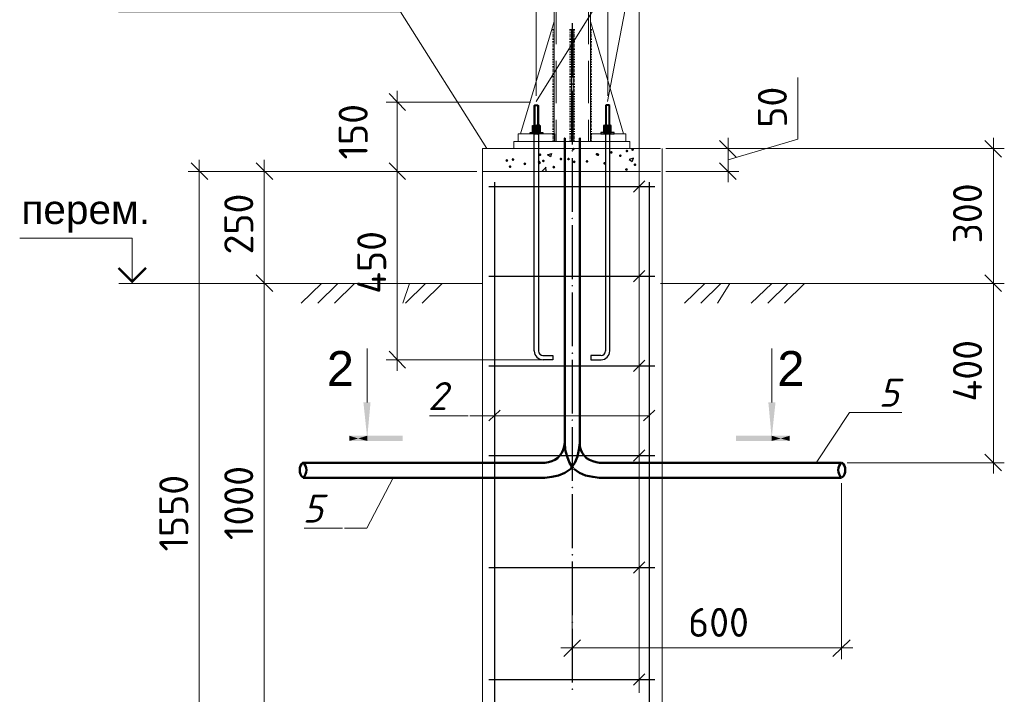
# Model space of a CAD drawing. Extents: x 4085 to 16701, y -65 to 10948.
# Tile 263 of 268: x 15489 to 15577, y 10724 to 10784. Entities that reach past the tile are written whole.
import ezdxf

# ---------------------------------------------------------------- set-up
doc = ezdxf.new("R2010")
doc.units = 0
doc.header["$MEASUREMENT"] = 0
doc.linetypes.add('CONTI', pattern=[0])
doc.layers.get('0').update_dxf_attribs({"color": 250, "linetype": 'CONTI'})
for name, color, linetype in [('PDF _ELE. Электрооборудование (Powet equip.)', 7, 'Continuous'), ('PDF _osnovnye', 7, 'Continuous'), ('PDF _PDF _0', 7, 'Continuous'), ('PDF _арматура', 7, 'Continuous'), ('PDF _ось', 7, 'Continuous'), ('PDF _Текст', 7, 'Continuous')]:
    doc.layers.add(name, color=color, linetype=linetype)
doc.styles.add('PDF Arial', font='arial.ttf')
doc.styles.add('PDF ISOCPEUR', font='isocpeur.TTF')
doc.styles.add('PDF ISOCPEUR Italic', font='isocpeui.ttf')

# ---------------------------------------------------------------- blocks, each defined once
blk = doc.blocks.new('A$Cc4c8f544')
at = {"layer": 'PDF _ELE. Электрооборудование (Powet equip.)', "transparency": 33554559}
for points in [[(-23710, -2954.1), (-23714.3, -2945.7), (-23722.7, -2941.4), (-23731.2, -2945.7), (-23735.4, -2954.1), (-23731.2, -2962.6), (-23722.7, -2966.8), (-23714.3, -2962.6)], [(-23371.4, -2983.8), (-23375.6, -2975.3), (-23384.1, -2971.1), (-23392.5, -2975.3), (-23396.8, -2983.8), (-23392.5, -2992.2), (-23384.1, -2996.5), (-23375.6, -2992.2)], [(-23231.6, -2971.1), (-23235.9, -2962.6), (-23244.3, -2958.4), (-23252.8, -2962.6), (-23257.1, -2971.1), (-23252.8, -2979.5), (-23244.3, -2983.8), (-23235.9, -2979.5)], [(-23180.8, -2958.4), (-23185.1, -2949.9), (-23193.5, -2945.7), (-23202, -2949.9), (-23206.2, -2958.4), (-23202, -2966.8), (-23193.5, -2971.1), (-23185.1, -2966.8)], [(-24302.7, -3055.7), (-24307, -3047.3), (-24315.4, -3043), (-24323.9, -3047.3), (-24328.1, -3055.7), (-24323.9, -3064.2), (-24315.4, -3068.4), (-24307, -3064.2)], [(-24247.7, -3047.3), (-24251.9, -3038.8), (-24260.4, -3034.6), (-24268.9, -3038.8), (-24273.1, -3047.3), (-24268.9, -3055.7), (-24260.4, -3060), (-24251.9, -3055.7)], [(-24141.9, -3085.4), (-24146.1, -3076.9), (-24154.6, -3072.7), (-24163, -3076.9), (-24167.3, -3085.4), (-24163, -3093.8), (-24154.6, -3098.1), (-24146.1, -3093.8)], [(-24014.9, -3068.4), (-24019.1, -3060), (-24027.6, -3055.7), (-24036, -3060), (-24040.3, -3068.4), (-24036, -3076.9), (-24027.6, -3081.1), (-24019.1, -3076.9)], [(-24010.6, -3076.9), (-24014.9, -3068.4), (-24023.3, -3064.2), (-24031.8, -3068.4), (-24036, -3076.9), (-24031.8, -3085.4), (-24023.3, -3089.6), (-24014.9, -3085.4)], [(-24006.4, -3004.9), (-24010.6, -2996.5), (-24019.1, -2992.2), (-24027.6, -2996.5), (-24031.8, -3004.9), (-24027.6, -3013.4), (-24019.1, -3017.6), (-24010.6, -3013.4)], [(-23976.8, -3060), (-23981, -3051.5), (-23989.5, -3047.3), (-23997.9, -3051.5), (-24002.2, -3060), (-23997.9, -3068.4), (-23989.5, -3072.7), (-23981, -3068.4)], [(-23820.1, -3043), (-23824.4, -3034.6), (-23832.8, -3030.3), (-23841.3, -3034.6), (-23845.5, -3043), (-23841.3, -3051.5), (-23832.8, -3055.7), (-23824.4, -3051.5)], [(-23752.4, -3043), (-23756.6, -3034.6), (-23765.1, -3030.3), (-23773.5, -3034.6), (-23777.8, -3043), (-23773.5, -3051.5), (-23765.1, -3055.7), (-23756.6, -3051.5)], [(-23701.6, -3068.4), (-23705.8, -3060), (-23714.3, -3055.7), (-23722.7, -3060), (-23727, -3068.4), (-23722.7, -3076.9), (-23714.3, -3081.1), (-23705.8, -3076.9)], [(-23587.3, -3064.2), (-23591.5, -3055.7), (-23600, -3051.5), (-23608.4, -3055.7), (-23612.7, -3064.2), (-23608.4, -3072.7), (-23600, -3076.9), (-23591.5, -3072.7)], [(-23498.4, -3000.7), (-23502.6, -2992.2), (-23511.1, -2988), (-23519.5, -2992.2), (-23523.8, -3000.7), (-23519.5, -3009.2), (-23511.1, -3013.4), (-23502.6, -3009.2)], [(-23489.9, -3004.9), (-23494.1, -2996.5), (-23502.6, -2992.2), (-23511.1, -2996.5), (-23515.3, -3004.9), (-23511.1, -3013.4), (-23502.6, -3017.6), (-23494.1, -3013.4)], [(-23430.6, -3081.1), (-23434.9, -3072.7), (-23443.3, -3068.4), (-23451.8, -3072.7), (-23456, -3081.1), (-23451.8, -3089.6), (-23443.3, -3093.8), (-23434.9, -3089.6)], [(-23290.9, -3013.4), (-23295.2, -3004.9), (-23303.6, -3000.7), (-23312.1, -3004.9), (-23316.3, -3013.4), (-23312.1, -3021.9), (-23303.6, -3026.1), (-23295.2, -3021.9)], [(-24273.1, -3110.8), (-24277.3, -3102.3), (-24285.8, -3098.1), (-24294.3, -3102.3), (-24298.5, -3110.8), (-24294.3, -3119.2), (-24285.8, -3123.5), (-24277.3, -3119.2)], [(-23883.6, -3115), (-23887.9, -3106.5), (-23896.3, -3102.3), (-23904.8, -3106.5), (-23909, -3115), (-23904.8, -3123.5), (-23896.3, -3127.7), (-23887.9, -3123.5)], [(-23235.9, -3136.2), (-23240.1, -3127.7), (-23248.6, -3123.5), (-23257.1, -3127.7), (-23261.3, -3136.2), (-23257.1, -3144.7), (-23248.6, -3148.9), (-23240.1, -3144.7)], [(-23159.7, -3093.8), (-23163.9, -3085.4), (-23172.4, -3081.1), (-23180.8, -3085.4), (-23185.1, -3093.8), (-23180.8, -3102.3), (-23172.4, -3106.5), (-23163.9, -3102.3)]]:
    blk.add_hatch(color=256, dxfattribs=at).paths.add_polyline_path(points)
at = {"layer": 'PDF _ось', "transparency": 33554559}
for points in [[(-23722.7, -2374.1), (-23727, -2369.9), (-23731.2, -2365.7), (-23735.4, -2369.9), (-23739.7, -2374.1), (-23735.4, -2378.4), (-23731.2, -2382.6), (-23727, -2378.4)], [(-23722.7, -2971.1), (-23727, -2966.8), (-23731.2, -2962.6), (-23735.4, -2966.8), (-23739.7, -2971.1), (-23735.4, -2975.3), (-23731.2, -2979.5), (-23727, -2975.3)], [(-23722.7, -3572.2), (-23727, -3568), (-23731.2, -3563.8), (-23735.4, -3568), (-23739.7, -3572.2), (-23735.4, -3576.5), (-23731.2, -3580.7), (-23727, -3576.5)], [(-23722.7, -4173.4), (-23727, -4169.2), (-23731.2, -4164.9), (-23735.4, -4169.2), (-23739.7, -4173.4), (-23735.4, -4177.6), (-23731.2, -4181.9), (-23727, -4177.6)], [(-23722.7, -4774.6), (-23727, -4770.3), (-23731.2, -4766.1), (-23735.4, -4770.3), (-23739.7, -4774.6), (-23735.4, -4778.8), (-23731.2, -4783), (-23727, -4778.8)], [(-23722.7, -5371.5), (-23727, -5367.3), (-23731.2, -5363), (-23735.4, -5367.3), (-23739.7, -5371.5), (-23735.4, -5375.7), (-23731.2, -5380), (-23727, -5375.7)], [(-23722.7, -5972.7), (-23727, -5968.5), (-23731.2, -5964.2), (-23735.4, -5968.5), (-23739.7, -5972.7), (-23735.4, -5976.9), (-23731.2, -5981.2), (-23727, -5976.9)], [(-23722.7, -6573.9), (-23727, -6569.6), (-23731.2, -6565.4), (-23735.4, -6569.6), (-23739.7, -6573.9), (-23735.4, -6578.1), (-23731.2, -6582.3), (-23727, -6578.1)], [(-23722.7, -7175), (-23727, -7170.8), (-23731.2, -7166.6), (-23735.4, -7170.8), (-23739.7, -7175), (-23735.4, -7179.3), (-23731.2, -7183.5), (-23727, -7179.3)], [(-23722.7, -7772), (-23727, -7767.7), (-23731.2, -7763.5), (-23735.4, -7767.7), (-23739.7, -7772), (-23735.4, -7776.2), (-23731.2, -7780.4), (-23727, -7776.2)]]:
    blk.add_hatch(color=256, dxfattribs=at).paths.add_polyline_path(points)
at = {"layer": 'PDF _ELE. Электрооборудование (Powet equip.)', "lineweight": 5}
for points in [[(-24053, -2530.8), (-23134.3, -1053.3), (-23417.9, -2530.8)], [(-23134.3, -7805.8), (-23134.3, -1493.6), (-23015.7, -1493.6), (-21550.9, -1493.6)], [(-25005.5, -5333.4), (-24658.4, -5333.4)], [(-23045.4, -5333.4), (-24522.9, -5333.4), (-24645.7, -5333.4)], [(-21555.1, -5752.5), (-21258.8, -5303.8), (-21136, -5303.8), (-20793.1, -5303.8)], [(-25327.3, -5888), (-25564.4, -6336.8), (-25763.3, -6336.8)], [(-26123.2, -6336.8), (-25780.3, -6336.8)]]:
    blk.add_lwpolyline(points, dxfattribs=at)
at = {"layer": 'PDF _ELE. Электрооборудование (Powet equip.)', "lineweight": 9}
blk.add_lwpolyline([(-24493.3, -2949.9), (-25263.8, -1730.6), (-27778.5, -1730.6)], dxfattribs=at)
at = {"layer": 'PDF _ELE. Электрооборудование (Powet equip.)', "lineweight": 13}
for points in [[(-25217.2, -2611.2), (-25365.4, -2458.8)], [(-22270.6, -3026.1), (-22418.8, -2877.9)], [(-19904.1, -3026.1), (-20052.2, -2877.9)], [(-26982.6, -3225.1), (-27130.8, -3076.9)], [(-26402.6, -3225.1), (-26550.8, -3076.9)], [(-22418.8, -3076.9), (-22270.6, -3225.1)], [(-27774.3, -4152.2), (-24531.4, -4152.2)], [(-22943.8, -4152.2), (-21423.9, -4152.2)], [(-25365.4, -4757.6), (-25217.2, -4910.1)], [(-20052.2, -5676.3), (-19904.1, -5824.5)], [(-23659.2, -7331.7), (-23807.4, -7479.8)], [(-21407, -7479.8), (-21254.6, -7331.7)]]:
    blk.add_lwpolyline(points, dxfattribs=at)
at = {"layer": 'PDF _ELE. Электрооборудование (Powet equip.)', "lineweight": 30}
for points in [[(-24069.9, -4757.6), (-24069.9, -2564.6), (-24065.7, -2560.4), (-24040.3, -2560.4), (-24031.8, -2564.6), (-24031.8, -4757.6)], [(-24065.7, -2564.6), (-24065.7, -2818.7), (-24069.9, -2822.9)], [(-24069.9, -2564.6), (-24031.8, -2564.6)], [(-24040.3, -2564.6), (-24040.3, -2818.7), (-24031.8, -2822.9)], [(-23396.8, -4757.6), (-23396.8, -2564.6), (-23405.2, -2560.4), (-23430.6, -2560.4), (-23434.9, -2564.6), (-23434.9, -4757.6)], [(-23430.6, -2564.6), (-23430.6, -2818.7), (-23434.9, -2822.9)], [(-23396.8, -2564.6), (-23434.9, -2564.6)], [(-23405.2, -2564.6), (-23405.2, -2818.7), (-23396.8, -2822.9)], [(-24069.9, -2818.7), (-24031.8, -2818.7)], [(-23396.8, -2818.7), (-23434.9, -2818.7)], [(-24002.2, -3153.1), (-23964.1, -3115)], [(-23964.1, -3153.1), (-23968.3, -3115)], [(-23185.1, -3339.4), (-23083.5, -3237.8)], [(-23185.1, -4139.5), (-23083.5, -4037.9)], [(-23993.7, -4795.7), (-23904.8, -4795.7), (-23904.8, -4833.9), (-23993.7, -4833.9)], [(-23477.2, -4795.7), (-23566.1, -4795.7), (-23566.1, -4833.9), (-23477.2, -4833.9)], [(-23185.1, -4939.7), (-23083.5, -4838.1)], [(-24476.3, -5380), (-24374.7, -5282.6)], [(-23096.2, -5380), (-22994.6, -5282.6)], [(-23185.1, -5739.8), (-23083.5, -5638.2)], [(-23185.1, -6739), (-23083.5, -6637.4)], [(-23185.1, -7738.1), (-23083.5, -7636.5)]]:
    blk.add_lwpolyline(points, dxfattribs=at)
for points in [[(-24108, -2806), (-23993.7, -2806), (-23993.7, -2818.7), (-24108, -2818.7)], [(-23358.7, -2806), (-23477.2, -2806), (-23477.2, -2818.7), (-23358.7, -2818.7)], [(-23917.5, -2992.2), (-23926, -3021.9), (-23951.4, -3004.9)], [(-23185.1, -3034.6), (-23223.2, -3047.3), (-23197.8, -3064.2)]]:
    blk.add_lwpolyline(points, close=True, dxfattribs=at)
at = {"layer": 'PDF _ELE. Электрооборудование (Powet equip.)', "color": 7, "lineweight": 30, "true_color": 0xffffff}
for points in [[(-24108, -2806), (-23993.7, -2806), (-23993.7, -2818.7), (-24108, -2818.7)], [(-24078.4, -2742.5), (-24023.3, -2742.5), (-24019.1, -2742.5), (-24019.1, -2772.1), (-24023.3, -2776.3), (-24078.4, -2776.3), (-24086.8, -2772.1), (-24086.8, -2742.5)], [(-24078.4, -2776.3), (-24023.3, -2776.3), (-24019.1, -2776.3), (-24019.1, -2806), (-24023.3, -2806), (-24078.4, -2806), (-24086.8, -2806), (-24086.8, -2776.3)], [(-23358.7, -2806), (-23477.2, -2806), (-23477.2, -2818.7), (-23358.7, -2818.7)], [(-23392.5, -2742.5), (-23443.3, -2742.5), (-23451.8, -2742.5), (-23451.8, -2772.1), (-23443.3, -2776.3), (-23392.5, -2776.3), (-23384.1, -2772.1), (-23384.1, -2742.5)], [(-23392.5, -2776.3), (-23443.3, -2776.3), (-23451.8, -2776.3), (-23451.8, -2806), (-23443.3, -2806), (-23392.5, -2806), (-23384.1, -2806), (-23384.1, -2776.3)]]:
    blk.add_lwpolyline(points, close=True, dxfattribs=at)
at = {"layer": 'PDF _ELE. Электрооборудование (Powet equip.)', "lineweight": 18}
for points in [[(-24086.8, -2806), (-24078.4, -2806), (-24023.3, -2806), (-24019.1, -2806), (-24019.1, -2776.3), (-24023.3, -2776.3), (-24019.1, -2772.1), (-24019.1, -2742.5), (-24023.3, -2742.5), (-24078.4, -2742.5), (-24086.8, -2742.5), (-24086.8, -2772.1), (-24078.4, -2776.3), (-24086.8, -2776.3)], [(-24078.4, -2776.3), (-24023.3, -2776.3)], [(-23384.1, -2806), (-23392.5, -2806), (-23443.3, -2806), (-23451.8, -2806), (-23451.8, -2776.3), (-23443.3, -2776.3), (-23451.8, -2772.1), (-23451.8, -2742.5), (-23443.3, -2742.5), (-23392.5, -2742.5), (-23384.1, -2742.5), (-23384.1, -2772.1), (-23392.5, -2776.3), (-23384.1, -2776.3)], [(-23392.5, -2776.3), (-23443.3, -2776.3)]]:
    blk.add_lwpolyline(points, close=True, dxfattribs=at)
for points in [[(-24031.8, -2806), (-24031.8, -2776.3, 0.084159), (-24050.8, -2772.1, -0.084159), (-24069.7, -2768.9, -0.19892), (-24076.2, -2772.1, -0.19892), (-24068.8, -2775.2)], [(-24076.2, -2806, 0.19892), (-24068.8, -2802.9, 0.084159), (-24050.8, -2806, 0.084159), (-24032, -2802.8)], [(-24069.9, -2772.1), (-24069.9, -2742.5, -0.084159), (-24050.8, -2738.2, -0.084159), (-24031.8, -2742.5), (-24031.8, -2772.1)], [(-24069.9, -2806), (-24069.9, -2776.3, -0.084159), (-24050.8, -2772.1, 0.084159), (-24032, -2768.9)], [(-24028.7, -2769, 0.19892), (-24021.2, -2772.1, 0.19892), (-24028.7, -2775.2)], [(-23396.8, -2806), (-23396.8, -2776.3, 0.084159), (-23415.8, -2772.1, -0.084159), (-23434.6, -2768.9, -0.19892), (-23441.2, -2772.1, -0.19892), (-23433.7, -2775.2)], [(-23441.2, -2806, 0.19892), (-23434.6, -2802.8, 0.084159), (-23415.8, -2806, 0.084159), (-23397.9, -2802.9, 0.19892), (-23390.4, -2806)], [(-23396.8, -2772.1), (-23396.8, -2742.5, 0.084159), (-23415.8, -2738.2, 0.084159), (-23434.9, -2742.5), (-23434.9, -2772.1)], [(-23434.9, -2806), (-23434.9, -2776.3, -0.084159), (-23415.8, -2772.1, 0.084159), (-23397, -2768.9, 0.19892), (-23390.4, -2772.1, 0.19892), (-23397.9, -2775.2)]]:
    blk.add_lwpolyline(points, format="xyb", dxfattribs=at)
at = {"layer": 'PDF _ELE. Электрооборудование (Powet equip.)', "lineweight": 13}
for points in [[(-25365.4, -3076.9), (-25217.2, -3225.1)], [(-26402.6, -4224.2), (-26550.8, -4076)], [(-19904.1, -4224.2), (-20052.2, -4076)]]:
    blk.add_lwpolyline(points, close=True, dxfattribs=at)
at = {"layer": 'PDF _ELE. Электрооборудование (Powet equip.)', "lineweight": 18}
for points in [[(-27655.7, -4152.2), (-27655.7, -3750.1), (-28659.1, -3750.1)], [(-25966.5, -4152.2), (-26148.6, -4330.1)], [(-25822.6, -4152.2), (-26000.4, -4330.1)], [(-25674.4, -4152.2), (-25852.2, -4330.1)], [(-25183.3, -4152.2), (-25242.6, -4330.1)], [(-25039.4, -4152.2), (-25217.2, -4330.1)], [(-24891.2, -4152.2), (-25069, -4330.1)], [(-22550, -4152.2), (-22732.1, -4330.1)], [(-22406.1, -4152.2), (-22583.9, -4330.1)], [(-22325.7, -4152.2), (-22435.7, -4330.1)], [(-21953.1, -4152.2), (-22135.2, -4330.1)], [(-21809.2, -4152.2), (-21987, -4330.1)], [(-21661, -4152.2), (-21838.8, -4330.1)], [(-25560.1, -5214.9), (-25560.1, -4732.2)], [(-21953.1, -5214.9), (-21953.1, -4732.2)]]:
    blk.add_lwpolyline(points, dxfattribs=at)
at = {"layer": 'PDF _ELE. Электрооборудование (Powet equip.)', "lineweight": 0, "const_width": 21}
blk.add_lwpolyline([(-27533, -4014.7), (-27655.7, -4137.4), (-27778.5, -4014.7)], dxfattribs=at)
at = {"layer": 'PDF _ELE. Электрооборудование (Powet equip.)', "lineweight": 18}
for centre, start, end in [((-24076.2, -2748.8), 44.99843, 90.00022), ((-24021.2, -2748.8), 89.99978, 135.00157), ((-24021.2, -2795.4), 224.99843, 270.00022), ((-23441.2, -2748.8), 44.99843, 90.00022), ((-23390.4, -2748.8), 89.99978, 135.00157)]:
    blk.add_arc(centre, 10.6, start, end, dxfattribs=at)
at = {"layer": 'PDF _ELE. Электрооборудование (Powet equip.)', "lineweight": 30}
for centre, radius, start, end in [((-23991.6, -4755.5), 78.3, 179.99991, 270.00009), ((-23991.6, -4755.5), 40.2, 180, 270), ((-23475.1, -4755.5), 40.2, 270, 360), ((-23475.1, -4755.5), 78.3, 269.99991, 0.00009)]:
    blk.add_arc(centre, radius, start, end, dxfattribs=at)
at = {"layer": 'PDF _ELE. Электрооборудование (Powet equip.)', "color": 7, "true_color": 0xffffff, "transparency": 33554559}
for points in [[(-23993.7, -2806), (-23993.7, -2806), (-24108, -2806)], [(-23993.7, -2806), (-24108, -2806), (-23993.7, -2818.7)], [(-24108, -2806), (-23993.7, -2818.7), (-23993.7, -2818.7)], [(-24108, -2818.7), (-24108, -2806), (-23993.7, -2818.7)], [(-24086.8, -2772.1), (-24023.3, -2776.3), (-24086.8, -2742.5)], [(-24023.3, -2776.3), (-24086.8, -2742.5), (-24019.1, -2772.1)], [(-24086.8, -2742.5), (-24019.1, -2772.1), (-24078.4, -2742.5)], [(-24078.4, -2776.3), (-24086.8, -2772.1), (-24023.3, -2776.3)], [(-24086.8, -2806), (-24023.3, -2806), (-24086.8, -2776.3)], [(-24023.3, -2806), (-24086.8, -2776.3), (-24019.1, -2806)], [(-24086.8, -2776.3), (-24019.1, -2806), (-24078.4, -2776.3)], [(-24078.4, -2806), (-24086.8, -2806), (-24023.3, -2806)], [(-24023.3, -2742.5), (-24023.3, -2742.5), (-24078.4, -2742.5)], [(-24023.3, -2742.5), (-24078.4, -2742.5), (-24019.1, -2742.5)], [(-24078.4, -2742.5), (-24019.1, -2742.5), (-24019.1, -2742.5)], [(-24019.1, -2772.1), (-24078.4, -2742.5), (-24019.1, -2742.5)], [(-24023.3, -2776.3), (-24023.3, -2776.3), (-24078.4, -2776.3)], [(-24023.3, -2776.3), (-24078.4, -2776.3), (-24019.1, -2776.3)], [(-24078.4, -2776.3), (-24019.1, -2776.3), (-24019.1, -2776.3)], [(-24019.1, -2806), (-24078.4, -2776.3), (-24019.1, -2776.3)], [(-23477.2, -2806), (-23477.2, -2806), (-23358.7, -2806)], [(-23477.2, -2806), (-23358.7, -2806), (-23477.2, -2818.7)], [(-23358.7, -2806), (-23477.2, -2818.7), (-23477.2, -2818.7)], [(-23358.7, -2818.7), (-23358.7, -2806), (-23477.2, -2818.7)], [(-23443.3, -2742.5), (-23392.5, -2742.5), (-23451.8, -2742.5)], [(-23392.5, -2742.5), (-23451.8, -2742.5), (-23451.8, -2742.5)], [(-23443.3, -2776.3), (-23384.1, -2742.5), (-23451.8, -2772.1)], [(-23384.1, -2742.5), (-23451.8, -2772.1), (-23392.5, -2742.5)], [(-23451.8, -2772.1), (-23392.5, -2742.5), (-23451.8, -2742.5)], [(-23443.3, -2776.3), (-23392.5, -2776.3), (-23451.8, -2776.3)], [(-23392.5, -2776.3), (-23451.8, -2776.3), (-23451.8, -2776.3)], [(-23443.3, -2806), (-23384.1, -2776.3), (-23451.8, -2806)], [(-23384.1, -2776.3), (-23451.8, -2806), (-23392.5, -2776.3)], [(-23451.8, -2806), (-23392.5, -2776.3), (-23451.8, -2776.3)], [(-23443.3, -2742.5), (-23443.3, -2742.5), (-23392.5, -2742.5)], [(-23384.1, -2772.1), (-23443.3, -2776.3), (-23384.1, -2742.5)], [(-23392.5, -2776.3), (-23384.1, -2772.1), (-23443.3, -2776.3)], [(-23443.3, -2776.3), (-23443.3, -2776.3), (-23392.5, -2776.3)], [(-23384.1, -2806), (-23443.3, -2806), (-23384.1, -2776.3)], [(-23392.5, -2806), (-23384.1, -2806), (-23443.3, -2806)]]:
    blk.add_solid(points, dxfattribs=at)
at = {"layer": 'PDF _ELE. Электрооборудование (Powet equip.)', "transparency": 33554559}
for points in [[(-25560.1, -5532.4), (-25594, -5214.9), (-25530.5, -5214.9)], [(-21953.1, -5532.4), (-21982.7, -5214.9), (-21919.2, -5214.9)], [(-25242.6, -5557.8), (-25242.6, -5511.2), (-25721, -5557.8)], [(-25242.6, -5511.2), (-25721, -5557.8), (-25721, -5511.2)], [(-25640.6, -5536.6), (-25721, -5557.8), (-25721, -5511.2)], [(-25640.6, -5536.6), (-25560.1, -5511.2), (-25560.1, -5557.8)], [(-22270.6, -5511.2), (-22270.6, -5557.8), (-21792.2, -5511.2)], [(-22270.6, -5557.8), (-21792.2, -5511.2), (-21792.2, -5557.8)], [(-21872.7, -5536.6), (-21953.1, -5557.8), (-21953.1, -5511.2)], [(-21872.7, -5536.6), (-21792.2, -5511.2), (-21792.2, -5557.8)]]:
    blk.add_solid(points, dxfattribs=at)
at = {"layer": 'PDF _osnovnye', "lineweight": 18}
for points in [[(-23875.2, -1641.7), (-23875.2, -2018.5)], [(-23587.3, -1641.7), (-23587.3, -2018.5)], [(-23875.2, -2166.7), (-23875.2, -2543.5)], [(-23587.3, -2166.7), (-23587.3, -2543.5)], [(-23875.2, -2691.7), (-23875.2, -2886.4)], [(-23587.3, -2691.7), (-23587.3, -2886.4)]]:
    blk.add_lwpolyline(points, dxfattribs=at)
at = {"layer": 'PDF _PDF _0', "lineweight": 50}
for points in [[(-26131.7, -5752.5), (-24518.7, -5752.5), (-23976.8, -5752.5), (-23942.9, -5748.3), (-23913.3, -5739.8), (-23887.9, -5727.1), (-23862.5, -5710.2), (-23841.3, -5689), (-23824.4, -5663.6), (-23811.7, -5638.2), (-23803.2, -5608.6), (-23798.9, -5574.7), (-23798.9, -2856.8), (-23798.9, -5574.7), (-23794.7, -5638.2), (-23777.8, -5697.5), (-23756.6, -5752.5), (-23722.7, -5803.3)], [(-23743.9, -5803.3), (-23710, -5752.5), (-23684.6, -5697.5), (-23671.9, -5638.2), (-23663.5, -5574.7), (-23663.5, -2856.8), (-23663.5, -5574.7), (-23663.5, -5608.6), (-23655, -5638.2), (-23642.3, -5663.6), (-23625.4, -5689), (-23604.2, -5710.2), (-23578.8, -5727.1), (-23549.2, -5739.8), (-23519.5, -5748.3), (-23489.9, -5752.5), (-22943.8, -5752.5), (-21330.8, -5752.5)], [(-23743.9, -5807.6), (-23798.9, -5841.4), (-23854, -5866.8), (-23913.3, -5879.5), (-23976.8, -5888), (-24518.7, -5888), (-26131.7, -5888)], [(-23718.5, -5807.6), (-23667.7, -5841.4), (-23612.7, -5866.8), (-23549.2, -5879.5), (-23489.9, -5888), (-22943.8, -5888), (-21330.8, -5888)]]:
    blk.add_lwpolyline(points, dxfattribs=at)
blk.add_lwpolyline([(-26131.9, -5885.6, 0.443236), (-26131.9, -5750.7, 0.443236)], format="xyb", close=True, dxfattribs=at)
for centre, start, end in [((-21269.4, -5818.2), 132.19073, 227.80927), ((-21387.9, -5818.2), 312.19073, 47.80927)]:
    blk.add_arc(centre, 91, start, end, dxfattribs=at)
at = {"layer": 'PDF _арматура', "lineweight": 13}
for points in [[(-23892.1, -248.9), (-23892.1, -2886.4), (-23909, -2886.4)], [(-23570.3, -248.9), (-23570.3, -2886.4), (-23557.6, -2886.4)], [(-24053, -2480), (-24053, -1438.5)], [(-23413.7, -2480), (-23413.7, -1438.5)], [(-23892.1, -1887.3), (-23909, -1887.3)], [(-23892.1, -1900), (-23909, -1900)], [(-23892.1, -1916.9), (-23909, -1916.9)], [(-23756.6, -2886.4), (-23739.7, -2886.4), (-23739.7, -1887.3), (-23722.7, -1887.3), (-23722.7, -2886.4), (-23710, -2886.4)], [(-23739.7, -1887.3), (-23756.6, -1887.3)], [(-23739.7, -1900), (-23756.6, -1900)], [(-23739.7, -1916.9), (-23756.6, -1916.9)], [(-23722.7, -1887.3), (-23710, -1887.3)], [(-23722.7, -1900), (-23710, -1900)], [(-23722.7, -1916.9), (-23710, -1916.9)], [(-23570.3, -1887.3), (-23557.6, -1887.3)], [(-23570.3, -1900), (-23557.6, -1900)], [(-23570.3, -1916.9), (-23557.6, -1916.9)], [(-23892.1, -1933.8), (-23909, -1933.8)], [(-23892.1, -1946.5), (-23909, -1946.5)], [(-23892.1, -1963.5), (-23909, -1963.5)], [(-23892.1, -1976.2), (-23909, -1976.2)], [(-23892.1, -1993.1), (-23909, -1993.1)], [(-23892.1, -2005.8), (-23909, -2005.8)], [(-23739.7, -1933.8), (-23756.6, -1933.8)], [(-23739.7, -1946.5), (-23756.6, -1946.5)], [(-23739.7, -1963.5), (-23756.6, -1963.5)], [(-23739.7, -1976.2), (-23756.6, -1976.2)], [(-23739.7, -1993.1), (-23756.6, -1993.1)], [(-23739.7, -2005.8), (-23756.6, -2005.8)], [(-23722.7, -1933.8), (-23710, -1933.8)], [(-23722.7, -1946.5), (-23710, -1946.5)], [(-23722.7, -1963.5), (-23710, -1963.5)], [(-23722.7, -1976.2), (-23710, -1976.2)], [(-23722.7, -1993.1), (-23710, -1993.1)], [(-23722.7, -2005.8), (-23710, -2005.8)], [(-23570.3, -1933.8), (-23557.6, -1933.8)], [(-23570.3, -1946.5), (-23557.6, -1946.5)], [(-23570.3, -1963.5), (-23557.6, -1963.5)], [(-23570.3, -1976.2), (-23557.6, -1976.2)], [(-23570.3, -1993.1), (-23557.6, -1993.1)], [(-23570.3, -2005.8), (-23557.6, -2005.8)], [(-23892.1, -2022.7), (-23909, -2022.7)], [(-23892.1, -2035.5), (-23909, -2035.5)], [(-23892.1, -2052.4), (-23909, -2052.4)], [(-23892.1, -2065.1), (-23909, -2065.1)], [(-23892.1, -2082), (-23909, -2082)], [(-23892.1, -2094.7), (-23909, -2094.7)], [(-23739.7, -2022.7), (-23756.6, -2022.7)], [(-23739.7, -2035.5), (-23756.6, -2035.5)], [(-23739.7, -2052.4), (-23756.6, -2052.4)], [(-23739.7, -2065.1), (-23756.6, -2065.1)], [(-23739.7, -2082), (-23756.6, -2082)], [(-23739.7, -2094.7), (-23756.6, -2094.7)], [(-23722.7, -2022.7), (-23710, -2022.7)], [(-23722.7, -2035.5), (-23710, -2035.5)], [(-23722.7, -2052.4), (-23710, -2052.4)], [(-23722.7, -2065.1), (-23710, -2065.1)], [(-23722.7, -2082), (-23710, -2082)], [(-23722.7, -2094.7), (-23710, -2094.7)], [(-23570.3, -2022.7), (-23557.6, -2022.7)], [(-23570.3, -2035.5), (-23557.6, -2035.5)], [(-23570.3, -2052.4), (-23557.6, -2052.4)], [(-23570.3, -2065.1), (-23557.6, -2065.1)], [(-23570.3, -2082), (-23557.6, -2082)], [(-23570.3, -2094.7), (-23557.6, -2094.7)], [(-23892.1, -2111.7), (-23909, -2111.7)], [(-23892.1, -2124.4), (-23909, -2124.4)], [(-23892.1, -2141.3), (-23909, -2141.3)], [(-23892.1, -2154), (-23909, -2154)], [(-23892.1, -2170.9), (-23909, -2170.9)], [(-23892.1, -2183.6), (-23909, -2183.6)], [(-23739.7, -2111.7), (-23756.6, -2111.7)], [(-23739.7, -2124.4), (-23756.6, -2124.4)], [(-23739.7, -2141.3), (-23756.6, -2141.3)], [(-23739.7, -2154), (-23756.6, -2154)], [(-23739.7, -2170.9), (-23756.6, -2170.9)], [(-23739.7, -2183.6), (-23756.6, -2183.6)], [(-23722.7, -2111.7), (-23710, -2111.7)], [(-23722.7, -2124.4), (-23710, -2124.4)], [(-23722.7, -2141.3), (-23710, -2141.3)], [(-23722.7, -2154), (-23710, -2154)], [(-23722.7, -2170.9), (-23710, -2170.9)], [(-23722.7, -2183.6), (-23710, -2183.6)], [(-23570.3, -2111.7), (-23557.6, -2111.7)], [(-23570.3, -2124.4), (-23557.6, -2124.4)], [(-23570.3, -2141.3), (-23557.6, -2141.3)], [(-23570.3, -2154), (-23557.6, -2154)], [(-23570.3, -2170.9), (-23557.6, -2170.9)], [(-23570.3, -2183.6), (-23557.6, -2183.6)], [(-23892.1, -2200.6), (-23909, -2200.6)], [(-23892.1, -2217.5), (-23909, -2217.5)], [(-23892.1, -2230.2), (-23909, -2230.2)], [(-23892.1, -2247.1), (-23909, -2247.1)], [(-23892.1, -2259.8), (-23909, -2259.8)], [(-23892.1, -2276.8), (-23909, -2276.8)], [(-23739.7, -2200.6), (-23756.6, -2200.6)], [(-23739.7, -2217.5), (-23756.6, -2217.5)], [(-23739.7, -2230.2), (-23756.6, -2230.2)], [(-23739.7, -2247.1), (-23756.6, -2247.1)], [(-23739.7, -2259.8), (-23756.6, -2259.8)], [(-23739.7, -2276.8), (-23756.6, -2276.8)], [(-23722.7, -2200.6), (-23710, -2200.6)], [(-23722.7, -2217.5), (-23710, -2217.5)], [(-23722.7, -2230.2), (-23710, -2230.2)], [(-23722.7, -2247.1), (-23710, -2247.1)], [(-23722.7, -2259.8), (-23710, -2259.8)], [(-23722.7, -2276.8), (-23710, -2276.8)], [(-23570.3, -2200.6), (-23557.6, -2200.6)], [(-23570.3, -2217.5), (-23557.6, -2217.5)], [(-23570.3, -2230.2), (-23557.6, -2230.2)], [(-23570.3, -2247.1), (-23557.6, -2247.1)], [(-23570.3, -2259.8), (-23557.6, -2259.8)], [(-23570.3, -2276.8), (-23557.6, -2276.8)], [(-23892.1, -2289.5), (-23909, -2289.5)], [(-23892.1, -2306.4), (-23909, -2306.4)], [(-23892.1, -2319.1), (-23909, -2319.1)], [(-23892.1, -2336), (-23909, -2336)], [(-23892.1, -2348.7), (-23909, -2348.7)], [(-23892.1, -2365.7), (-23909, -2365.7)], [(-23739.7, -2289.5), (-23756.6, -2289.5)], [(-23739.7, -2306.4), (-23756.6, -2306.4)], [(-23739.7, -2319.1), (-23756.6, -2319.1)], [(-23739.7, -2336), (-23756.6, -2336)], [(-23739.7, -2348.7), (-23756.6, -2348.7)], [(-23739.7, -2365.7), (-23756.6, -2365.7)], [(-23722.7, -2289.5), (-23710, -2289.5)], [(-23722.7, -2306.4), (-23710, -2306.4)], [(-23722.7, -2319.1), (-23710, -2319.1)], [(-23722.7, -2336), (-23710, -2336)], [(-23722.7, -2348.7), (-23710, -2348.7)], [(-23722.7, -2365.7), (-23710, -2365.7)], [(-23570.3, -2289.5), (-23557.6, -2289.5)], [(-23570.3, -2306.4), (-23557.6, -2306.4)], [(-23570.3, -2319.1), (-23557.6, -2319.1)], [(-23570.3, -2336), (-23557.6, -2336)], [(-23570.3, -2348.7), (-23557.6, -2348.7)], [(-23570.3, -2365.7), (-23557.6, -2365.7)], [(-22342.6, -3051.5), (-21720.3, -2865.2), (-21720.3, -2314.9)], [(-25293.4, -3250.5), (-25293.4, -2433.4)], [(-23892.1, -2378.4), (-23909, -2378.4)], [(-23892.1, -2395.3), (-23909, -2395.3)], [(-23892.1, -2408), (-23909, -2408)], [(-23892.1, -2424.9), (-23909, -2424.9)], [(-23892.1, -2437.6), (-23909, -2437.6)], [(-23892.1, -2454.6), (-23909, -2454.6)], [(-23739.7, -2378.4), (-23756.6, -2378.4)], [(-23739.7, -2395.3), (-23756.6, -2395.3)], [(-23739.7, -2408), (-23756.6, -2408)], [(-23739.7, -2424.9), (-23756.6, -2424.9)], [(-23739.7, -2437.6), (-23756.6, -2437.6)], [(-23739.7, -2454.6), (-23756.6, -2454.6)], [(-23722.7, -2378.4), (-23710, -2378.4)], [(-23722.7, -2395.3), (-23710, -2395.3)], [(-23722.7, -2408), (-23710, -2408)], [(-23722.7, -2424.9), (-23710, -2424.9)], [(-23722.7, -2437.6), (-23710, -2437.6)], [(-23722.7, -2454.6), (-23710, -2454.6)], [(-23570.3, -2378.4), (-23557.6, -2378.4)], [(-23570.3, -2395.3), (-23557.6, -2395.3)], [(-23570.3, -2408), (-23557.6, -2408)], [(-23570.3, -2424.9), (-23557.6, -2424.9)], [(-23570.3, -2437.6), (-23557.6, -2437.6)], [(-23570.3, -2454.6), (-23557.6, -2454.6)], [(-24103.8, -2535), (-25390.8, -2535)], [(-23892.1, -2467.3), (-23909, -2467.3)], [(-23892.1, -2484.2), (-23909, -2484.2)], [(-23892.1, -2501.1), (-23909, -2501.1)], [(-23892.1, -2513.8), (-23909, -2513.8)], [(-23892.1, -2530.8), (-23909, -2530.8)], [(-23892.1, -2543.5), (-23909, -2543.5)], [(-23739.7, -2467.3), (-23756.6, -2467.3)], [(-23739.7, -2484.2), (-23756.6, -2484.2)], [(-23739.7, -2501.1), (-23756.6, -2501.1)], [(-23739.7, -2513.8), (-23756.6, -2513.8)], [(-23739.7, -2530.8), (-23756.6, -2530.8)], [(-23739.7, -2543.5), (-23756.6, -2543.5)], [(-23722.7, -2467.3), (-23710, -2467.3)], [(-23722.7, -2484.2), (-23710, -2484.2)], [(-23722.7, -2501.1), (-23710, -2501.1)], [(-23722.7, -2513.8), (-23710, -2513.8)], [(-23722.7, -2530.8), (-23710, -2530.8)], [(-23722.7, -2543.5), (-23710, -2543.5)], [(-23570.3, -2467.3), (-23557.6, -2467.3)], [(-23570.3, -2484.2), (-23557.6, -2484.2)], [(-23570.3, -2501.1), (-23557.6, -2501.1)], [(-23570.3, -2513.8), (-23557.6, -2513.8)], [(-23570.3, -2530.8), (-23557.6, -2530.8)], [(-23570.3, -2543.5), (-23557.6, -2543.5)], [(-23892.1, -2560.4), (-23909, -2560.4)], [(-23892.1, -2573.1), (-23909, -2573.1)], [(-23892.1, -2590.1), (-23909, -2590.1)], [(-23892.1, -2602.8), (-23909, -2602.8)], [(-23892.1, -2619.7), (-23909, -2619.7)], [(-23892.1, -2632.4), (-23909, -2632.4)], [(-23739.7, -2560.4), (-23756.6, -2560.4)], [(-23739.7, -2573.1), (-23756.6, -2573.1)], [(-23739.7, -2590.1), (-23756.6, -2590.1)], [(-23739.7, -2602.8), (-23756.6, -2602.8)], [(-23739.7, -2619.7), (-23756.6, -2619.7)], [(-23739.7, -2632.4), (-23756.6, -2632.4)], [(-23722.7, -2560.4), (-23710, -2560.4)], [(-23722.7, -2573.1), (-23710, -2573.1)], [(-23722.7, -2590.1), (-23710, -2590.1)], [(-23722.7, -2602.8), (-23710, -2602.8)], [(-23722.7, -2619.7), (-23710, -2619.7)], [(-23722.7, -2632.4), (-23710, -2632.4)], [(-23570.3, -2560.4), (-23557.6, -2560.4)], [(-23570.3, -2573.1), (-23557.6, -2573.1)], [(-23570.3, -2590.1), (-23557.6, -2590.1)], [(-23570.3, -2602.8), (-23557.6, -2602.8)], [(-23570.3, -2619.7), (-23557.6, -2619.7)], [(-23570.3, -2632.4), (-23557.6, -2632.4)], [(-23892.1, -2649.3), (-23909, -2649.3)], [(-23892.1, -2662), (-23909, -2662)], [(-23892.1, -2679), (-23909, -2679)], [(-23892.1, -2691.7), (-23909, -2691.7)], [(-23892.1, -2708.6), (-23909, -2708.6)], [(-23892.1, -2721.3), (-23909, -2721.3)], [(-23739.7, -2649.3), (-23756.6, -2649.3)], [(-23739.7, -2662), (-23756.6, -2662)], [(-23739.7, -2679), (-23756.6, -2679)], [(-23739.7, -2691.7), (-23756.6, -2691.7)], [(-23739.7, -2708.6), (-23756.6, -2708.6)], [(-23739.7, -2721.3), (-23756.6, -2721.3)], [(-23722.7, -2649.3), (-23710, -2649.3)], [(-23722.7, -2662), (-23710, -2662)], [(-23722.7, -2679), (-23710, -2679)], [(-23722.7, -2691.7), (-23710, -2691.7)], [(-23722.7, -2708.6), (-23710, -2708.6)], [(-23722.7, -2721.3), (-23710, -2721.3)], [(-23570.3, -2649.3), (-23557.6, -2649.3)], [(-23570.3, -2662), (-23557.6, -2662)], [(-23570.3, -2679), (-23557.6, -2679)], [(-23570.3, -2691.7), (-23557.6, -2691.7)], [(-23570.3, -2708.6), (-23557.6, -2708.6)], [(-23570.3, -2721.3), (-23557.6, -2721.3)], [(-23892.1, -2738.2), (-23909, -2738.2)], [(-23892.1, -2750.9), (-23909, -2750.9)], [(-23892.1, -2767.9), (-23909, -2767.9)], [(-23892.1, -2780.6), (-23909, -2780.6)], [(-23892.1, -2797.5), (-23909, -2797.5)], [(-23739.7, -2738.2), (-23756.6, -2738.2)], [(-23739.7, -2750.9), (-23756.6, -2750.9)], [(-23739.7, -2767.9), (-23756.6, -2767.9)], [(-23739.7, -2780.6), (-23756.6, -2780.6)], [(-23739.7, -2797.5), (-23756.6, -2797.5)], [(-23722.7, -2738.2), (-23710, -2738.2)], [(-23722.7, -2750.9), (-23710, -2750.9)], [(-23722.7, -2767.9), (-23710, -2767.9)], [(-23722.7, -2780.6), (-23710, -2780.6)], [(-23722.7, -2797.5), (-23710, -2797.5)], [(-23570.3, -2738.2), (-23557.6, -2738.2)], [(-23570.3, -2750.9), (-23557.6, -2750.9)], [(-23570.3, -2767.9), (-23557.6, -2767.9)], [(-23570.3, -2780.6), (-23557.6, -2780.6)], [(-23570.3, -2797.5), (-23557.6, -2797.5)], [(-23892.1, -2814.4), (-23909, -2814.4)], [(-23892.1, -2827.1), (-23909, -2827.1)], [(-23892.1, -2844.1), (-23909, -2844.1)], [(-23892.1, -2856.8), (-23909, -2856.8)], [(-23892.1, -2873.7), (-23909, -2873.7)], [(-23739.7, -2814.4), (-23756.6, -2814.4)], [(-23739.7, -2827.1), (-23756.6, -2827.1)], [(-23739.7, -2844.1), (-23756.6, -2844.1)], [(-23739.7, -2856.8), (-23756.6, -2856.8)], [(-23739.7, -2873.7), (-23756.6, -2873.7)], [(-23722.7, -2814.4), (-23710, -2814.4)], [(-23722.7, -2827.1), (-23710, -2827.1)], [(-23722.7, -2844.1), (-23710, -2844.1)], [(-23722.7, -2856.8), (-23710, -2856.8)], [(-23722.7, -2873.7), (-23710, -2873.7)], [(-23570.3, -2814.4), (-23557.6, -2814.4)], [(-23570.3, -2827.1), (-23557.6, -2827.1)], [(-23570.3, -2844.1), (-23557.6, -2844.1)], [(-23570.3, -2856.8), (-23557.6, -2856.8)], [(-23570.3, -2873.7), (-23557.6, -2873.7)], [(-22342.6, -3250.5), (-22342.6, -2852.5)], [(-19976, -2852.5), (-19976, -4249.6)], [(-22943.8, -2949.9), (-24531.4, -2949.9), (-24531.4, -8153), (-24933.6, -8153), (-24933.6, -9351.1)], [(-22931.1, -2949.9), (-22931.1, -8153)], [(-19878.6, -2949.9), (-22897.2, -2949.9), (-22245.2, -2949.9)], [(-27058.8, -9452.7), (-27058.8, -3051.5)], [(-26478.8, -4249.6), (-26478.8, -3051.5)], [(-25293.4, -3051.5), (-25293.4, -4931.2)], [(-25983.5, -3153.1), (-27156.2, -3153.1)], [(-24582.2, -3153.1), (-25390.8, -3153.1), (-24582.2, -3153.1), (-26576.2, -3153.1)], [(-24531.4, -3153.1), (-22943.8, -3153.1)], [(-22897.2, -3153.1), (-22245.2, -3153.1)], [(-26478.8, -4050.6), (-26478.8, -8250.4)], [(-19976, -4050.6), (-19976, -5849.9)], [(-25335.7, -4152.2), (-26576.2, -4152.2), (-26203.6, -4152.2)], [(-22135.2, -4152.2), (-19878.6, -4152.2), (-22897.2, -4152.2)], [(-23955.6, -4833.9), (-25390.8, -4833.9)], [(-21280, -5752.5), (-19878.6, -5752.5)], [(-21330.8, -5934.6), (-21330.8, -7505.2)], [(-23731.2, -7001.4), (-23731.2, -7505.2)], [(-21229.2, -7403.6), (-23832.8, -7403.6)]]:
    blk.add_lwpolyline(points, dxfattribs=at)
for points in [[(-23892.1, -2818.7), (-23892.1, -1815.3), (-24192.7, -2818.7)], [(-23570.3, -2818.7), (-23570.3, -1815.3), (-23274, -2818.7)], [(-24251.9, -2886.4), (-23218.9, -2886.4), (-23218.9, -2949.9), (-24251.9, -2949.9)], [(-23887.9, -2818.7), (-24213.8, -2818.7), (-24213.8, -2886.4), (-23887.9, -2886.4)], [(-23566.1, -2818.7), (-23252.8, -2818.7), (-23252.8, -2886.4), (-23566.1, -2886.4)]]:
    blk.add_lwpolyline(points, close=True, dxfattribs=at)
at = {"layer": 'PDF _арматура', "lineweight": 30}
for points in [[(-24476.3, -3288.6), (-22994.6, -3288.6)], [(-24425.5, -3250.5), (-24425.5, -9135.2), (-23697.3, -9135.2)], [(-23045.4, -3250.5), (-23045.4, -9012.4), (-23777.8, -9012.4)], [(-24476.3, -4088.7), (-22994.6, -4088.7)], [(-24476.3, -4888.9), (-22994.6, -4888.9)], [(-24476.3, -5689), (-22994.6, -5689)], [(-24476.3, -6688.2), (-22994.6, -6688.2)], [(-24476.3, -7687.3), (-22994.6, -7687.3)]]:
    blk.add_lwpolyline(points, dxfattribs=at)
at = {"layer": 'PDF _ось', "lineweight": 25}
for points in [[(-23731.2, -1832.2), (-23731.2, -2314.9)], [(-23731.2, -2433.4), (-23731.2, -2911.8)], [(-23731.2, -3034.6), (-23731.2, -3513)], [(-23731.2, -3631.5), (-23731.2, -4114.1)], [(-23731.2, -4232.7), (-23731.2, -4711.1)], [(-23731.2, -4833.9), (-23731.2, -5312.2)], [(-23731.2, -5435), (-23731.2, -5913.4)], [(-23731.2, -6032), (-23731.2, -6514.6)], [(-23731.2, -6633.1), (-23731.2, -7111.5)], [(-23731.2, -7234.3), (-23731.2, -7712.7)]]:
    blk.add_lwpolyline(points, dxfattribs=at)
at = {"layer": 'PDF _Текст', "char_height": 258.8, "attachment_point": 7, "rotation": 90, "style": 'PDF ISOCPEUR'}
for s, insert in [('50', (-21817.6, -2763.6)), ('150', (-25555.9, -3047.3)), ('300', (-20077.6, -3796.6)), ('250', (-26576.2, -3894)), ('450', (-25390.8, -4245.4)), ('400', (-20077.6, -5206.4)), ('1000', (-26576.2, -6442.6)), ('1550', (-27156.2, -6544.2))]:
    blk.add_mtext(s, dxfattribs=dict(at, insert=insert))
at = {"layer": 'PDF _Текст', "attachment_point": 7}
for s, insert, char_height, style in [('перем.', (-28643.8, -3700.9), 258.8, 'PDF Arial'), ('2', (-25920, -5066.7), 310.6, 'PDF Arial'), ('2', (-21902.3, -5066.7), 310.6, 'PDF Arial'), ('2', (-25018.2, -5282.6), 250, 'PDF ISOCPEUR Italic'), ('5', (-21000.5, -5253), 250, 'PDF ISOCPEUR Italic'), ('5', (-26135.9, -6286), 250, 'PDF ISOCPEUR Italic'), ('600', (-22698.2, -7306.3), 258.8, 'PDF ISOCPEUR')]:
    blk.add_mtext(s, dxfattribs=dict(at, insert=insert, char_height=char_height, style=style))

msp = doc.modelspace()

# ---------------------------------------------------------------- block references
at = {"xscale": 0.01, "yscale": 0.01, "zscale": 0.01}
msp.add_blockref('A$Cc4c8f544', (15775.481, 10802.15), dxfattribs=at)

doc.saveas('drawing.dxf')
